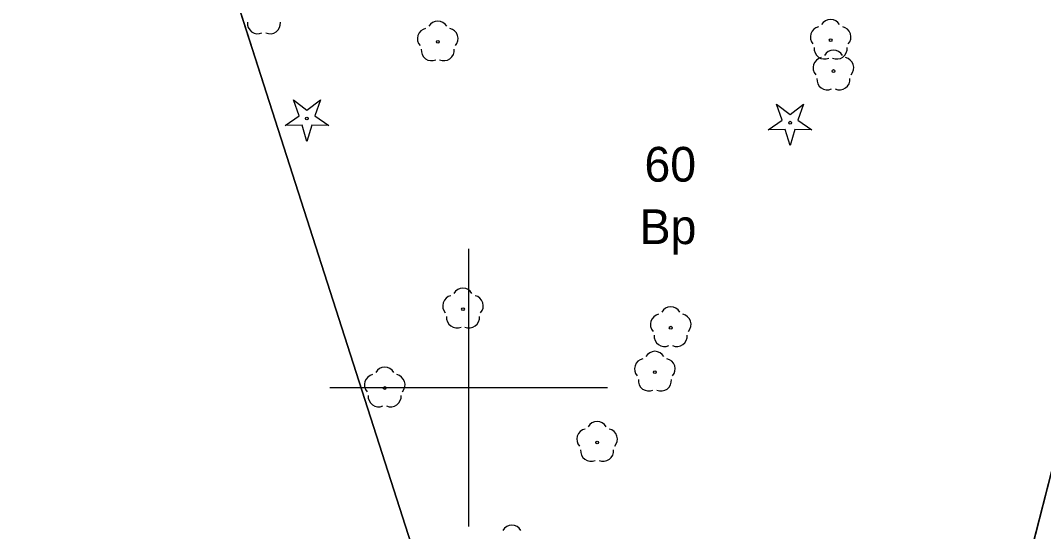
# Model space of a CAD drawing. Extents: x 6434771 to 6436222, y 5663454 to 5664782.
# Drawn here: x 6435283.86 to 6435320.71, y 5664394.82 to 5664413.22 of the extents above; entities that cross this region are included whole.
import ezdxf

# ---------------------------------------------------------------- set-up
doc = ezdxf.new("R2010")
doc.units = 0
for name, color, linetype in [('Warstwa 1', 7, 'Continuous'), ('Warstwa 10', 7, 'Continuous'), ('Warstwa 11', 7, 'Continuous'), ('Warstwa 15', 7, 'Continuous'), ('Warstwa 2', 7, 'Continuous'), ('Warstwa 6', 7, 'Continuous'), ('Warstwa 63', 7, 'Continuous'), ('Warstwa 8', 7, 'Continuous')]:
    doc.layers.add(name, color=color, linetype=linetype)

msp = doc.modelspace()

# ---------------------------------------------------------------- linework, layer by layer
at = {"layer": 'Warstwa 1'}
for p, q in [((6435319.733, 5664392.043), (6435327.723, 5664423.322)), ((6435319.733, 5664392.043), (6435327.723, 5664423.322)), ((6435288.766, 5664422.952), (6435300.533, 5664386.274)), ((6435288.766, 5664422.952), (6435300.533, 5664386.274))]:
    msp.add_line(p, q, dxfattribs=at)
at = {"layer": 'Warstwa 10'}
for points in [[(6435293.395, 5664409.435), (6435293.897, 5664409.782), (6435293.695, 5664410.358), (6435294.18, 5664409.988), (6435294.665, 5664410.358), (6435294.463, 5664409.782), (6435294.965, 5664409.435), (6435294.355, 5664409.449), (6435294.18, 5664408.865), (6435294.005, 5664409.449)], [(6435310.795, 5664409.285), (6435311.297, 5664409.632), (6435311.095, 5664410.208), (6435311.58, 5664409.838), (6435312.065, 5664410.208), (6435311.863, 5664409.632), (6435312.365, 5664409.285), (6435311.755, 5664409.299), (6435311.58, 5664408.715), (6435311.405, 5664409.299)]]:
    msp.add_lwpolyline(points, close=True, dxfattribs=at)
for centre in [(6435294.18, 5664409.69), (6435311.58, 5664409.54)]:
    msp.add_circle(centre, 0.05, dxfattribs=at)
at = {"layer": 'Warstwa 11'}
for centre in [(6435298.89, 5664412.45), (6435313.04, 5664412.51), (6435313.14, 5664411.4), (6435299.8, 5664402.83), (6435307.28, 5664402.16), (6435306.71, 5664400.56), (6435296.98, 5664399.99), (6435304.63, 5664398.03)]:
    msp.add_circle(centre, 0.05, dxfattribs=at)
for centre, start, end in [((6435292.41, 5664413.117), 174.1471, 293.8529), ((6435292.85, 5664413.117), 246.1471, 5.8529), ((6435298.89, 5664412.825), 30.1471, 149.8529), ((6435313.04, 5664412.885), 30.1471, 149.8529), ((6435298.533, 5664412.566), 102.1471, 221.8529), ((6435299.247, 5664412.566), 318.1471, 77.8529), ((6435312.683, 5664412.626), 102.1471, 221.8529), ((6435313.397, 5664412.626), 318.1471, 77.8529), ((6435298.67, 5664412.147), 174.1471, 293.8529), ((6435299.11, 5664412.147), 246.1471, 5.8529), ((6435312.82, 5664412.207), 174.1471, 293.8529), ((6435313.14, 5664411.775), 30.1471, 149.8529), ((6435313.26, 5664412.207), 246.1471, 5.8529), ((6435312.783, 5664411.516), 102.1471, 221.8529), ((6435313.497, 5664411.516), 318.1471, 77.8529), ((6435312.92, 5664411.097), 174.1471, 293.8529), ((6435313.36, 5664411.097), 246.1471, 5.8529), ((6435299.8, 5664403.205), 30.1471, 149.8529), ((6435299.443, 5664402.946), 102.1471, 221.8529), ((6435300.157, 5664402.946), 318.1471, 77.8529), ((6435307.28, 5664402.535), 30.1471, 149.8529), ((6435299.58, 5664402.527), 174.1471, 293.8529), ((6435300.02, 5664402.527), 246.1471, 5.8529), ((6435306.923, 5664402.276), 102.1471, 221.8529), ((6435307.637, 5664402.276), 318.1471, 77.8529), ((6435307.06, 5664401.857), 174.1471, 293.8529), ((6435307.5, 5664401.857), 246.1471, 5.8529), ((6435306.71, 5664400.935), 30.1471, 149.8529), ((6435306.353, 5664400.676), 102.1471, 221.8529), ((6435307.067, 5664400.676), 318.1471, 77.8529), ((6435296.98, 5664400.365), 30.1471, 149.8529), ((6435296.623, 5664400.106), 102.1471, 221.8529), ((6435297.337, 5664400.106), 318.1471, 77.8529), ((6435306.49, 5664400.257), 174.1471, 293.8529), ((6435306.93, 5664400.257), 246.1471, 5.8529), ((6435296.76, 5664399.687), 174.1471, 293.8529), ((6435297.2, 5664399.687), 246.1471, 5.8529), ((6435304.63, 5664398.405), 30.1471, 149.8529), ((6435304.273, 5664398.146), 102.1471, 221.8529), ((6435304.987, 5664398.146), 318.1471, 77.8529), ((6435304.41, 5664397.727), 174.1471, 293.8529), ((6435304.85, 5664397.727), 246.1471, 5.8529), ((6435301.56, 5664394.675), 30.1471, 149.8529)]:
    msp.add_arc(centre, 0.375, start, end, dxfattribs=at)
at = {"layer": 'Warstwa 2'}
for points in [[(6435288.252, 5664382.112), (6435291.113, 5664383.058), (6435300.533, 5664386.274), (6435319.733, 5664392.043), (6435327.723, 5664423.322), (6435332.398, 5664441.038)], [(6435288.766, 5664422.952), (6435300.533, 5664386.274)]]:
    msp.add_lwpolyline(points, dxfattribs=at)
at = {"layer": 'Warstwa 6'}
for points in [[(6435250.884, 5664368.362), (6435251.114, 5664368.39), (6435268.434, 5664374.961), (6435288.252, 5664382.112), (6435300.533, 5664386.274), (6435288.766, 5664422.952), (6435287.204, 5664421.97), (6435284.451, 5664420.854), (6435281.961, 5664420.924), (6435279.893, 5664421.879), (6435278.192, 5664423.459), (6435277.033, 5664427.714), (6435271.086, 5664413.094), (6435242.616, 5664403.317), (6435242.556, 5664401.627), (6435242.736, 5664397.535), (6435242.999, 5664393.581), (6435244.282, 5664369.883), (6435244.574, 5664366.789), (6435244.639, 5664366.378)], [(6435300.533, 5664386.274), (6435306.509, 5664388.452), (6435319.733, 5664392.043), (6435327.723, 5664423.322), (6435290.174, 5664426.865), (6435289.854, 5664425.249), (6435288.766, 5664422.952)]]:
    msp.add_lwpolyline(points, close=True, dxfattribs=at)
msp.add_lwpolyline([(6435327.723, 5664423.322), (6435319.733, 5664392.043), (6435306.509, 5664388.452), (6435300.533, 5664386.274), (6435288.252, 5664382.112), (6435301.901, 5664344.851), (6435302.896, 5664342.009), (6435304.062, 5664339.224), (6435304.188, 5664338.883), (6435308.059, 5664328.214), (6435308.212, 5664327.642), (6435312.558, 5664315.718), (6435328.967, 5664271.142), (6435453.294, 5664326.245), (6435419.247, 5664420.734)], dxfattribs=at)
at = {"layer": 'Warstwa 63'}
for p, q in [((6435300, 5664405), (6435300, 5664395)), ((6435305, 5664400), (6435295, 5664400))]:
    msp.add_line(p, q, dxfattribs=at)
at = {"layer": 'Warstwa 8'}
msp.add_line((6435319.934, 5664392.832), (6435327.508, 5664422.482), dxfattribs=at)

# ---------------------------------------------------------------- texts
at = {"layer": 'Warstwa 15'}
msp.add_text('60', height=1.25, dxfattribs=at).set_placement((6435306.335, 5664407.419))
at = {"layer": 'Warstwa 2'}
msp.add_text('Bp', height=1.25, dxfattribs=at).set_placement((6435306.162, 5664405.171))

doc.saveas('drawing.dxf')
